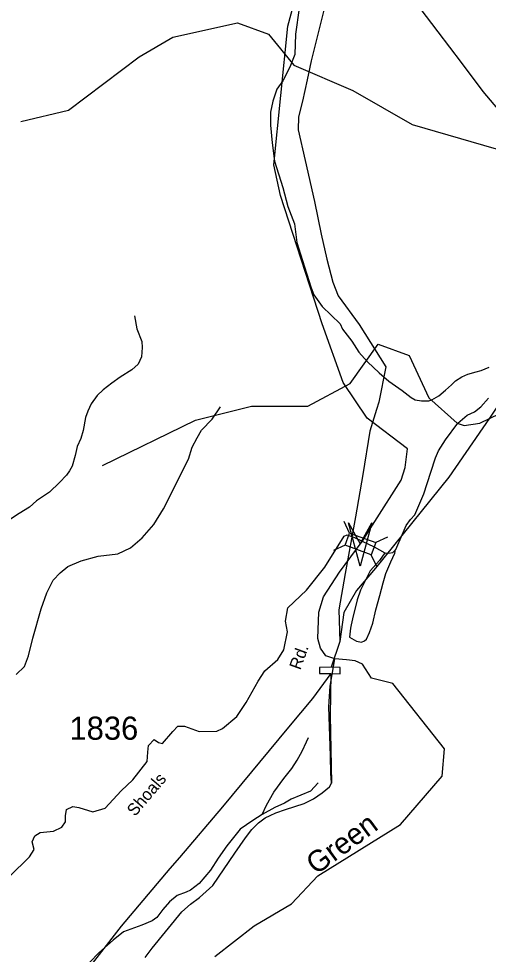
# Model space of a CAD drawing. Extents: x 884530 to 1028605, y 526725 to 653634.
# Drawn here: x 986483 to 989022, y 559825 to 564880 of the extents above; entities that cross this region are included whole.
import ezdxf

# ---------------------------------------------------------------- set-up
doc = ezdxf.new("R2010")
doc.units = 0
for name, color, linetype in [('Exist Hydrographic Creek Single Shore', 7, 'Continuous'), ('Exist Hydrographic River Shore Label', 7, 'Continuous'), ('Exist Road Non-System Type 51', 7, 'Continuous'), ('Exist Road Secondary Structure Standard Bridge Attributed CELL', 7, 'Continuous'), ('Exist Road Secondary Structure Standard Bridge CELL', 7, 'Continuous'), ('Exist Road Secondary Type 51 Attributed', 7, 'Continuous'), ('Exist Road Secondary Type 51 Label', 7, 'Continuous'), ('Exist Road Secondary Type 51 Number Label', 7, 'Continuous'), ('Exist Utilities Electrical Transmission Line', 7, 'Continuous')]:
    doc.layers.add(name, color=color, linetype=linetype)

msp = doc.modelspace()

# ---------------------------------------------------------------- linework, layer by layer
at = {"layer": 'Exist Hydrographic Creek Single Shore'}
for points in [[(988124.6, 563231.9), (987898.5, 563925.7), (987862.5, 564090.5), (987938.5, 564840.5), (988082.2, 565375.8)], [(986494.6, 564324.7), (986753.3, 564385.6), (987133.8, 564674.9), (987316.5, 564781.5), (987666.6, 564857.7), (987834, 564796.7), (987971, 564629.2), (988290.6, 564492.2), (988610.3, 564309.4), (989188.7, 564141.9), (989554, 564157.1), (989965, 563974.4), (990984.8, 563928.7)], [(986936, 562466.8), (987438.3, 562710.4), (987742.7, 562786.6), (988047.1, 562786.6), (988275.4, 562908.4), (988427.6, 563121.6), (988595.1, 563060.7), (988701.6, 562832.3), (988853.8, 562695.2), (988891.7, 562682.4), (988975.6, 562695.2), (989356.1, 562877.9), (989660.5, 563152.1), (990086.7, 563350), (990208.5, 563517.5), (991411, 563746), (991898, 563913.5)], [(987109.5, 563274.4), (987122.2, 563204.6), (987148.1, 563135.7), (987151.2, 563103.5), (987147.7, 563053.4), (987128.4, 563013.9), (987095.3, 562982.7), (987031.9, 562942.5), (986986.9, 562911.7), (986939.7, 562875), (986906.6, 562843.9), (986875.1, 562798.7), (986857.9, 562759.1), (986844.7, 562725.4), (986832.6, 562655.6), (986819.2, 562611.8), (986799.8, 562568.3), (986788.3, 562520.5), (986772.6, 562462.8), (986757.7, 562437.2), (986741, 562413.6), (986703.7, 562374.6), (986649.9, 562322), (986580.3, 562275.9), (986541.1, 562241), (986485.9, 562206.5), (986432.7, 562172)], [(987543.1, 559813.3), (987755.6, 559978.6), (987958.6, 560096.7), (988100.2, 560247.9), (988547.1, 560525.7), (988772.8, 560787), (988786.3, 560934.4), (988506.7, 561287.9), (988391.2, 561316.9), (988342, 561392.4), (988301.9, 561411), (988255.5, 561415.2), (988192.5, 561421.4), (988144.7, 561436.7), (988114.9, 561479.6), (988100.9, 561531), (988105.1, 561672.6), (988132.1, 561755.9), (988217.4, 561889.1), (988340, 562055.6), (988408.8, 562163.9), (988550.3, 562386.7), (988573.2, 562455.4), (988585.9, 562556), (988366.5, 562721.2), (988237.8, 562914.6), (988124.6, 563231.9)], [(987167.8, 559806.7), (987205.2, 559857.9), (987365.8, 560053.2), (987412.9, 560094.7), (987461.4, 560132.1), (987533.4, 560197.2), (987651.4, 560371.7), (987708.9, 560453.4), (987744.2, 560499.8), (987779.2, 560535.1), (987815.2, 560561.4), (987843.5, 560573.9), (987872.6, 560589.1), (987926.6, 560607.1), (988026.7, 560639.7), (988077.2, 560664.6), (988123.8, 560696.7), (988163.7, 560729.7), (988174.1, 560749.1), (988172.7, 560777.5), (988170, 560801), (988169.6, 560897.3), (988159.6, 561161.1), (988167.9, 561273.3), (988192.5, 561421.4)]]:
    msp.add_lwpolyline(points, dxfattribs=at)
at = {"layer": 'Exist Road Non-System Type 51'}
for points in [[(988000.3, 564937.6), (987979.3, 564796.2), (987975.7, 564686.2), (987949.3, 564619.1), (987910.6, 564544.3), (987879.1, 564499.3), (987856.7, 564434.1), (987844.7, 564374.6), (987844.3, 564304.5), (987853, 564210.1), (987865.6, 564109.7), (987910.6, 563967.9), (987939.1, 563864.9), (987973.8, 563771.6), (987986.4, 563671.1), (988006.4, 563608.3), (988062.2, 563432.3), (988078.7, 563387.7), (988124.5, 563326), (988221.5, 563231.6), (988234.5, 563203.1), (988284.2, 563137.3), (988322.2, 563078.1), (988368.4, 563026.4), (988432.4, 562966.1), (988484.9, 562922.2), (988557.1, 562871.7), (988606, 562834.1), (988627.5, 562821.3), (988661.4, 562816), (988701.4, 562814.8), (988717.5, 562820.1), (988754.4, 562842.9), (988791.4, 562873.6), (988822.4, 562902.6), (988845.3, 562923.7), (988879.9, 562944.6), (988912.4, 562959.6), (988956.9, 562971.9), (988983.2, 562979.2), (989027.8, 562997.5)], [(986468.8, 561336.7), (986514.2, 561380), (986535.6, 561438), (986559.6, 561532.6), (986604.9, 561691.4), (986635.9, 561778.1), (986668.9, 561846.1), (986708.1, 561885.3), (986749.3, 561920.4), (986821.5, 561951.3), (986912.3, 561976), (987019.5, 561988.4), (987087.6, 562021.5), (987151.5, 562075.1), (987213.4, 562147.3), (987267, 562231.8), (987402, 562500.7), (987421.6, 562565.9), (987448.5, 562615.4), (987471.2, 562656.7), (987529, 562716.5), (987574.3, 562782.6)], [(988271, 561537.8), (988309.8, 561516.3), (988337.5, 561512.1), (988353.4, 561517.7), (988364.5, 561527.4), (988379.7, 561563.4), (988398.4, 561613.2), (988414.4, 561685.9), (988435.8, 561762.8), (988453.8, 561831.4), (988468.4, 561881.9), (988495.6, 561945.1), (988517.4, 561992.5), (988521.1, 562011.2)], [(988462.8, 561994.8), (988433.7, 561953.2), (988383.2, 561897.1), (988331.9, 561793.2), (988314, 561739.7), (988288.6, 561636.6), (988281.3, 561604.3), (988276.6, 561586.2), (988271, 561537.8)], [(987800.2, 560579.4), (987822.8, 560630.7), (987862.2, 560699.9), (987916.9, 560775.4), (987959.2, 560828), (987988.2, 560873), (988016.6, 560922.9), (988039.5, 560972), (988050.9, 560997)], [(988103.2, 560751.9), (988061.6, 560706.2), (987956.5, 560663), (987920.4, 560641.1), (987868.8, 560618), (987800.2, 560579.4)], [(987800.2, 560579.4), (987749, 560547.6), (987680, 560500.6), (987609.2, 560410.9), (987562, 560344.8), (987519.5, 560278.6), (987458.1, 560207.8)], [(987458.1, 560207.8), (987411.5, 560170.9), (987388, 560159.8), (987339.5, 560141.8), (987298, 560108.6), (987262, 560067), (987230.2, 560024.1), (987205.2, 560004.7), (987149.8, 559982.6), (987050.2, 559945.2), (986994.8, 559900.8), (986917.2, 559831.6), (986868.1, 559781.8)]]:
    msp.add_lwpolyline(points, dxfattribs=at)
at = {"layer": 'Exist Road Secondary Structure Standard Bridge Attributed CELL'}
msp.add_lwpolyline([(988393.4, 562156.8), (988330.3, 561921.3), (988267.2, 562156.8), (988330.3, 562043.2)], close=True, dxfattribs=at)
at = {"layer": 'Exist Road Secondary Structure Standard Bridge CELL'}
for p, q in [((988271.5, 562100), (988242.3, 562162.5)), ((988476.4, 562078.6), (988413.9, 562049.5)), ((988247.9, 562035.1), (988185.3, 562006)), ((988418.9, 561920.6), (988389.8, 561983.1))]:
    msp.add_line(p, q, dxfattribs=at)
msp.add_lwpolyline([(988389.8, 561983.1), (988247.8, 562034.8), (988271.9, 562101.2), (988413.9, 562049.5)], close=True, dxfattribs=at)
at = {"layer": 'Exist Road Secondary Type 51 Attributed'}
for points in [[(988340, 562057.5), (988406, 562027.3), (988462.8, 561994.8), (988482.8, 561991.8), (988506.6, 561995.3), (988521.8, 562012), (988556.2, 562091.4), (988578.8, 562142.3), (988601.6, 562173.4), (988624.9, 562199.9), (988673.3, 562313.3), (988712.1, 562430.3), (988737, 562507.9), (988753.2, 562544.6), (988790.6, 562604.8), (988857.8, 562694.8), (988907.1, 562738.5), (988947, 562756.4), (988981.4, 562782.8), (989023.7, 562830.5)], [(986433.7, 560244.4), (986542.2, 560352), (986566.7, 560391.7), (986555.4, 560433.2), (986570.5, 560465.4), (986598.8, 560482.4), (986672.1, 560490.8), (986717.1, 560511.9), (986735.6, 560541.1), (986735.6, 560572.8), (986740.9, 560607.2), (986776.2, 560624), (986808.3, 560618.3), (986883.8, 560593.8), (986951.4, 560614.2), (987037.7, 560707.1), (987099.5, 560767.6), (987177.3, 560865.8), (987181.1, 560916.8), (987184.9, 560952.6), (987215.1, 560984.7), (987239.6, 560969.6), (987260.4, 560964), (987316, 561028.2), (987344.4, 561056.5), (987380.2, 561056.5), (987459.5, 561028.2), (987553.9, 561030.1), (987585.9, 561045.2), (987663.3, 561109.4), (987713.1, 561185.8), (987777.5, 561300.2), (987813.4, 561356.8), (987885.1, 561417.3), (987916.2, 561470.1), (987937, 561566.5), (987925.7, 561625), (987938.9, 561696.8), (988039.9, 561793.1), (988138, 561915.9), (988243.7, 562084), (988258.8, 562091.5), (988298.4, 562076.4), (988340, 562057.5)]]:
    msp.add_lwpolyline(points, dxfattribs=at)
at = {"layer": 'Exist Utilities Electrical Transmission Line'}
for p, q in [((988218.8, 561515.6), (988172.4, 561375.7)), ((988109.4, 561341.8), (988171.7, 561341.1))]:
    msp.add_line(p, q, dxfattribs=at)
for points in [[(988244.9, 565411.4), (988190.9, 565183), (988136.4, 564940.9), (988064.4, 564653), (988042.9, 564549.8), (988016.8, 564434.5), (987995.9, 564349.3), (987993.5, 564279.3), (988031.7, 564113.9), (988082.1, 563891.8), (988118.2, 563716.7), (988149.5, 563581.4), (988181.1, 563456.3), (988210.7, 563383.1), (988323.5, 563228.1), (988467.5, 562999), (988431, 562808.1), (988417.6, 562768.5), (988381.5, 562651.6), (988343.3, 562416.9), (988303.5, 562188.1), (988248.7, 561881.7), (988214, 561686.7), (988218.8, 561515.6)], [(989535.5, 563555.5), (989483.4, 563671.4), (989403.6, 563850.2), (989340.4, 563992.5), (989248.1, 564155.8), (989146.5, 564285.3), (989074.2, 564394), (988995.3, 564486.8), (988876.6, 564642.9), (988750.3, 564809.5), (988654.7, 564936.8), (988628, 564971.8)], [(989535.5, 563555.5), (989270.1, 563120.7), (989138.2, 562885.6), (989064.3, 562776.1), (989028.2, 562721.4), (988809.2, 562402.7), (988412.6, 561910.3), (988308.8, 561789.8), (988240.9, 561672.1), (988218.8, 561515.6)], [(988172.4, 561375.7), (988108.7, 561373.7), (988109.4, 561341.8)], [(988171.7, 561341.1), (988221.5, 561340.4), (988220.9, 561373.7), (988172.4, 561375.7)], [(988171.7, 561341.1), (988071.3, 561207.5), (987941.9, 561051.8), (987584.8, 560621.9), (987353.2, 560347.7), (987301, 560287.5), (987038, 559976.4), (986667.4, 559500.9)], [(988171.7, 561341.1), (988166.5, 561115.4), (988174.1, 560749.1)]]:
    msp.add_lwpolyline(points, dxfattribs=at)

# ---------------------------------------------------------------- texts
at = {"layer": 'Exist Hydrographic River Shore Label'}
msp.add_text('Green', height=114.83, rotation=36.4306, dxfattribs=at).set_placement((988091.4, 560250.5))
msp.add_text('Green', height=114.83, rotation=36.4306, dxfattribs=at).set_placement((988091.4, 560250.5))
at = {"layer": 'Exist Road Secondary Type 51 Label'}
for s, rotation, p in [('Rd.', 70.0209, (988005.7, 561357.3)), ('Shoals', 49.5352, (987111.8, 560565.7))]:
    msp.add_text(s, height=65.62, rotation=rotation, dxfattribs=at).set_placement(p)
at = {"layer": 'Exist Road Secondary Type 51 Number Label'}
msp.add_text('1836', height=125, dxfattribs=at).set_placement((986757.8, 560984))

doc.saveas('drawing.dxf')
